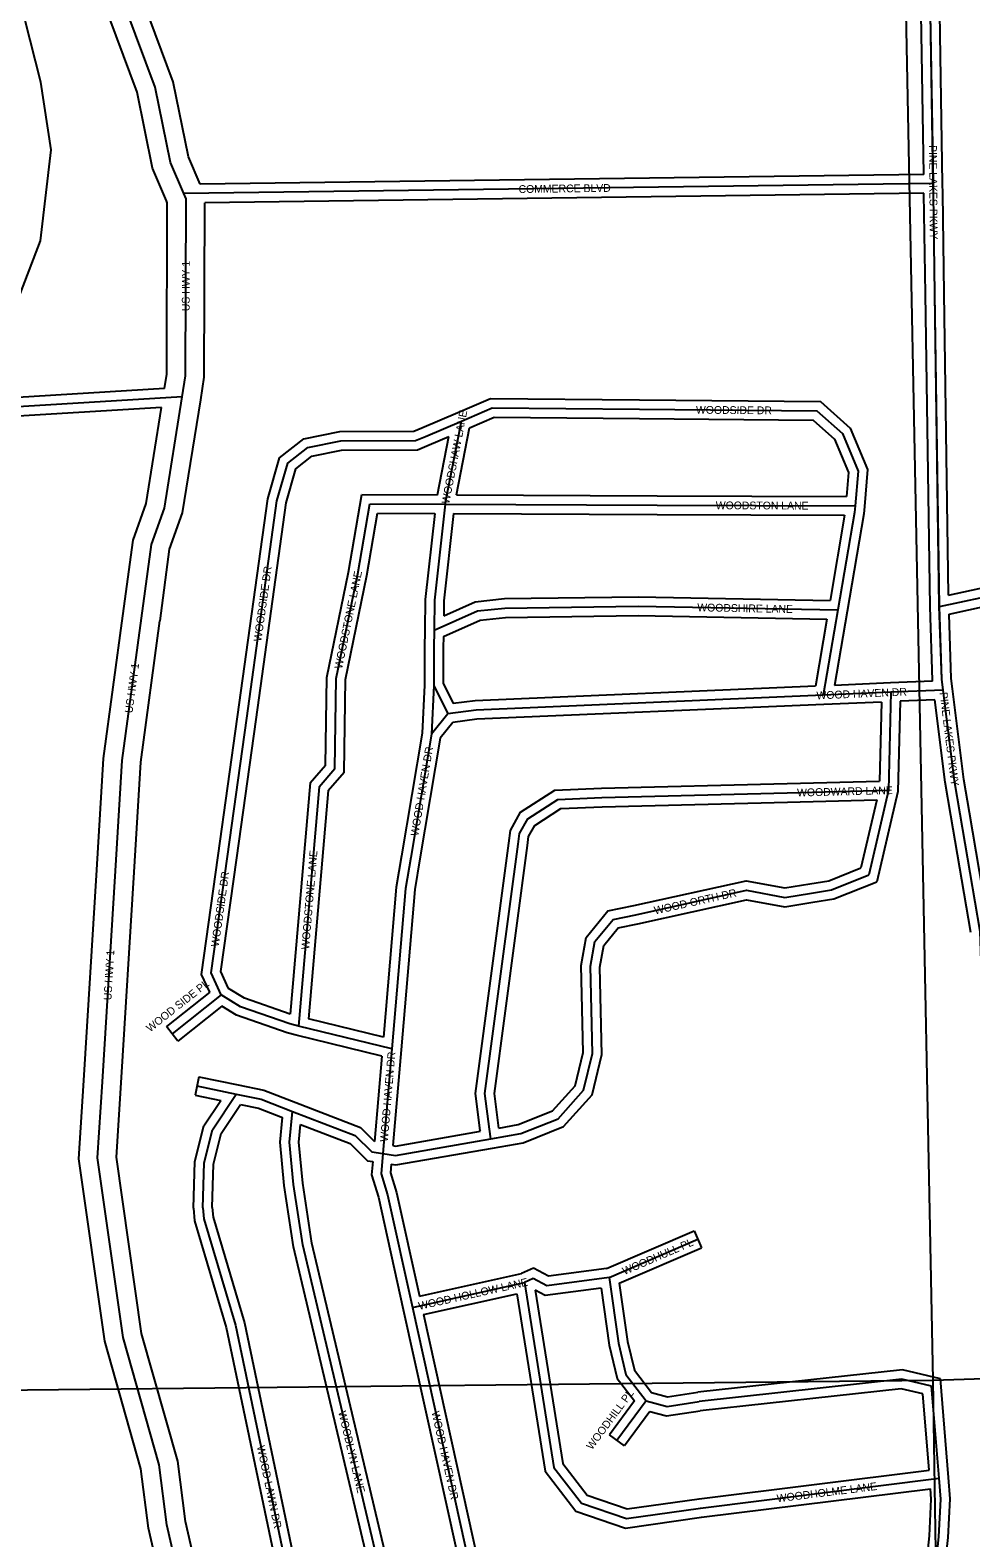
# Model space of a CAD drawing. Extents: x 457167 to 656239, y 1787309 to 1969297.
# Drawn here: x 571788 to 574803, y 1892149 to 1896984 of the extents above; entities that cross this region are included whole.
import ezdxf

# ---------------------------------------------------------------- set-up
doc = ezdxf.new("R2010")
doc.units = 0
for name, color, linetype in [('Level 1', 7, 'Continuous'), ('Level 13', 7, 'Continuous'), ('Level 14', 7, 'Continuous'), ('Level 31', 7, 'Continuous'), ('Level 32', 7, 'Continuous'), ('Level 34', 7, 'Continuous'), ('Level 7', 7, 'Continuous'), ('Level 8', 7, 'Continuous')]:
    doc.layers.add(name, color=color, linetype=linetype)

msp = doc.modelspace()

# ---------------------------------------------------------------- linework, layer by layer
at = {"layer": 'Level 1'}
for p, q in [((574681.632, 1892654.439), (574577.06, 1897970.787)), ((574681.632, 1892654.439), (576739.19, 1892721.021)), ((569328.96, 1892597.232), (574681.632, 1892654.439)), ((574767.358, 1887396.588), (574681.632, 1892654.439))]:
    msp.add_line(p, q, dxfattribs=at)
at = {"layer": 'Level 13'}
msp.add_line((572019.78, 1893611.317), (572061.378, 1894287.596), dxfattribs=at)
for points in [[(572280.61, 1896459.492), (572238.228, 1896559.226), (572188.854, 1896801.16), (571940.445, 1897468.641)], [(572275.64, 1895807.858), (572286.286, 1895875.471), (572287.885, 1896442.386), (572280.61, 1896459.492)], [(572144.935, 1895097.599), (572176.631, 1895333.894), (572218.55, 1895450.528), (572275.64, 1895807.858)], [(572061.378, 1894287.596), (572082.85, 1894642.097), (572144.935, 1895097.599)], [(572614.143, 1890655.756), (572506.712, 1890964.73), (572226.446, 1892190.831), (572202.075, 1892382.525), (572086.293, 1892791.52), (572004.598, 1893366.985), (572019.78, 1893611.317)]]:
    msp.add_lwpolyline(points, dxfattribs=at)
at = {"layer": 'Level 14'}
for p, q in [((571959.892, 1893615.001), (572001.49, 1894291.279)), ((572079.669, 1893607.633), (572121.267, 1894283.911))]:
    msp.add_line(p, q, dxfattribs=at)
for points in [[(572225.388, 1896436.026), (572180.645, 1896541.314), (572130.996, 1896784.597), (571885.148, 1897445.2)], [(572332.759, 1896490.192), (572295.81, 1896577.138), (572246.711, 1896817.721), (572018.81, 1897430.103)], [(572219.093, 1895834.48), (572226.298, 1895880.251), (572227.849, 1896430.238), (572225.395, 1896436.011)], [(572334.911, 1895798.526), (572346.274, 1895870.692), (572347.853, 1896430.386)], [(572204.404, 1895089.621), (572235.253, 1895319.598), (572276.915, 1895435.518), (572334.89, 1895798.392)], [(572085.466, 1895105.576), (572118.01, 1895348.19), (572160.187, 1895465.539), (572209.435, 1895773.782)], [(572001.487, 1894291.223), (572023.095, 1894647.971), (572085.484, 1895105.702)], [(572121.27, 1894283.968), (572142.606, 1894636.223), (572204.386, 1895089.495)], [(572554.268, 1890645.263), (572448.955, 1890948.141), (572167.296, 1892180.337), (572143.119, 1892370.502), (572027.457, 1892779.075), (571944.334, 1893364.604), (571959.895, 1893615.038)], [(572674.02, 1890666.249), (572564.469, 1890981.317), (572285.596, 1892201.326), (572261.031, 1892394.547), (572145.129, 1892803.965), (572064.862, 1893369.366), (572079.665, 1893607.596)]]:
    msp.add_lwpolyline(points, dxfattribs=at)
at = {"layer": 'Level 31'}
for p, q in [((574682.313, 1896491.598), (574673.651, 1897035.987)), ((574682.313, 1896491.598), (572280.61, 1896459.492)), ((574682.56, 1896459.233), (574682.313, 1896491.598)), ((574687.262, 1896138.491), (574682.56, 1896459.233)), ((574701.914, 1895135.173), (574687.262, 1896138.491)), ((572275.64, 1895807.858), (570843.91, 1895720.939)), ((573055.352, 1895681.011), (573170.251, 1895729.846)), ((573118.143, 1895463.414), (573170.251, 1895729.846)), ((573023.525, 1895667.629), (573055.352, 1895681.011)), ((572876.482, 1895464.683), (573118.143, 1895463.414)), ((573118.143, 1895463.414), (573797.658, 1895460.445)), ((573797.658, 1895460.445), (574432.022, 1895458.316)), ((574701.914, 1895135.173), (574968.827, 1895193.134)), ((573737.159, 1895136.211), (574376.912, 1895124.251)), ((574376.912, 1895124.251), (574329.885, 1894850.896)), ((573082.183, 1894882.396), (573074.203, 1894726.411)), ((573082.183, 1894882.396), (573126.498, 1894791.386)), ((574546.77, 1894860.237), (574329.885, 1894850.896)), ((574546.77, 1894860.237), (574539.084, 1894546.068)), ((574714.046, 1894867.506), (574546.77, 1894860.237)), ((574750.294, 1894576.514), (574714.046, 1894867.506)), ((572420.492, 1894333.33), (572482.546, 1894777.196)), ((573126.498, 1894791.386), (573074.203, 1894726.411)), ((573074.203, 1894726.411), (573007.813, 1894330.919)), ((574768.504, 1894469.928), (574750.294, 1894576.514)), ((572714.182, 1894557.399), (572648.221, 1893789.901)), ((574214.4, 1894537.692), (574539.084, 1894546.068)), ((574539.084, 1894546.068), (574475.844, 1894274.931)), ((574832.548, 1894093.056), (574768.504, 1894469.928)), ((572400.73, 1893890.096), (572243.36, 1893765.359)), ((572947.29, 1893716.501), (572648.221, 1893789.901)), ((572947.29, 1893716.501), (572918.554, 1893380.925)), ((572322.799, 1893597.904), (572448.985, 1893571.801)), ((572933.521, 1893248.526), (573013.166, 1892887.616)), ((573643.34, 1892983.665), (573928.223, 1893106.307)), ((573400.063, 1892980.207), (573372.051, 1892967.906)), ((573444.212, 1892956.836), (573400.063, 1892980.207)), ((573643.34, 1892983.665), (573444.212, 1892956.836)), ((573013.166, 1892887.616), (573372.051, 1892967.906)), ((574700.87, 1892339.868), (574677.031, 1892634.833)), ((573762.031, 1892588.124), (573668.575, 1892461.421))]:
    msp.add_line(p, q, dxfattribs=at)
for points in [[(573170.251, 1895729.846), (573269.236, 1895772.171), (573740.786, 1895767.848)], [(573740.786, 1895767.848), (574309, 1895762.955), (574391.195, 1895689.681), (574441.489, 1895569.569), (574432.022, 1895458.316)], [(572482.546, 1894777.196), (572579.192, 1895474.078), (572613.806, 1895594.729), (572678.15, 1895645.131), (572783.449, 1895666.349), (573023.525, 1895667.629)], [(572714.182, 1894557.399), (572764.237, 1894615.832), (572768.7, 1894904.19), (572837.82, 1895240.039), (572876.482, 1895464.683)], [(573118.143, 1895463.414), (573084.067, 1895155.85), (573082.897, 1895059.124)], [(574432.022, 1895458.316), (574430.068, 1895436.865), (574376.912, 1895124.251)], [(573082.897, 1895059.124), (573221.995, 1895121.359), (573309.779, 1895130.617), (573737.159, 1895136.211)], [(574714.046, 1894867.506), (574709.67, 1894902.062), (574701.914, 1895135.173)], [(573082.897, 1895059.124), (573081.818, 1895003.125), (573082.183, 1894882.396)], [(574329.885, 1894850.896), (573217.469, 1894803.547), (573126.498, 1894791.386)], [(573352.289, 1894373.058), (573356.498, 1894407.231), (573382.679, 1894454.446), (573479.168, 1894516.777), (573619.733, 1894523.374), (574214.4, 1894537.692)], [(572400.73, 1893890.096), (572368.455, 1893960.351), (572420.492, 1894333.33)], [(573007.813, 1894330.919), (572991.055, 1894231.682), (572947.29, 1893716.501)], [(573264.64, 1893428.151), (573260.575, 1893459.069), (573245.567, 1893573.65), (573352.289, 1894373.058)], [(574291.6, 1894216.427), (574355.857, 1894227.195), (574475.844, 1894274.931)], [(573480.068, 1893492.762), (573561.679, 1893584.218), (573590.56, 1893702.336), (573583.55, 1893981.629), (573598.036, 1894061.234), (573656.385, 1894132.015), (573729.558, 1894147.125), (574083.654, 1894225.614), (574206.665, 1894202.796), (574291.6, 1894216.427)], [(572648.221, 1893789.901), (572620.89, 1893796.871), (572462.654, 1893852.138), (572400.73, 1893890.096)], [(572341.633, 1893207.311), (572345.457, 1893351.668), (572372.726, 1893457.79), (572448.985, 1893571.801)], [(572448.985, 1893571.801), (572528.128, 1893555.259), (572628.527, 1893516.486)], [(572968.419, 1891792.066), (572661.59, 1893088.043), (572631.816, 1893282.295), (572619.401, 1893417.596), (572628.527, 1893516.486)], [(572628.527, 1893516.486), (572830.281, 1893439.305), (572883.269, 1893386.458), (572918.554, 1893380.925)], [(573264.64, 1893428.151), (573360.395, 1893445.028), (573480.068, 1893492.762)], [(572918.554, 1893380.925), (572959.245, 1893375.015), (573264.64, 1893428.151)], [(572918.554, 1893380.925), (572912.684, 1893315.846), (572933.521, 1893248.526)], [(572341.633, 1893207.311), (572345.05, 1893171.666), (572446.043, 1892831.071), (572657.785, 1891819.673)], [(573643.34, 1892983.665), (573673.4, 1892772.687), (573697.03, 1892672.996), (573762.031, 1892588.124)], [(573372.051, 1892967.906), (573466.766, 1892374.596), (573555.235, 1892260.216), (573698.865, 1892210.806), (573935.855, 1892244.461), (574700.87, 1892339.868)], [(573013.166, 1892887.616), (573216.54, 1891967.149), (573269.795, 1891890.666), (573305.056, 1891873.496)], [(574677.031, 1892634.833), (574581.679, 1892657.224), (573931.84, 1892585.929)], [(573762.031, 1892588.124), (573829.41, 1892570.52), (573931.84, 1892585.929)], [(574688.122, 1892036.983), (574700.142, 1892152.594), (574706.13, 1892273.31), (574700.87, 1892339.868)]]:
    msp.add_lwpolyline(points, dxfattribs=at)
at = {"layer": 'Level 32'}
for p, q in [((574651.839, 1896521.193), (574643.655, 1897035.51)), ((574712.31, 1896492.075), (574703.649, 1897036.465)), ((574651.839, 1896521.193), (572332.759, 1896490.192)), ((574652.545, 1896461.196), (572347.853, 1896430.386)), ((574652.561, 1896459.003), (574652.545, 1896461.196)), ((574657.265, 1896138.051), (574652.563, 1896458.792)), ((574712.558, 1896459.672), (574712.313, 1896491.826)), ((574717.26, 1896138.931), (574712.558, 1896459.672)), ((574671.921, 1895134.454), (574657.265, 1896138.052)), ((574731.377, 1895172.27), (574717.26, 1896138.929)), ((572219.092, 1895834.48), (570842.093, 1895750.884)), ((572209.435, 1895773.782), (570845.73, 1895690.993)), ((573043.617, 1895708.621), (573158.516, 1895757.456)), ((573017.399, 1895697.596), (573043.617, 1895708.621)), ((573067.088, 1895653.401), (573129.959, 1895680.122)), ((573093.468, 1895493.544), (573129.959, 1895680.122)), ((573154.549, 1895493.256), (573196.647, 1895708.503)), ((573029.653, 1895637.66), (573066.981, 1895653.356)), ((572851.226, 1895494.816), (573093.468, 1895493.544)), ((573154.549, 1895493.256), (573797.79, 1895490.445)), ((573797.76, 1895490.445), (574404.475, 1895488.407)), ((572901.739, 1895434.548), (573084.655, 1895433.588)), ((573144.991, 1895433.296), (573797.528, 1895430.444)), ((573797.558, 1895430.444), (574398.201, 1895428.428)), ((574398.201, 1895428.428), (574351.664, 1895154.728)), ((574731.376, 1895172.27), (574937.814, 1895217.099)), ((573737.243, 1895166.215), (574351.665, 1895154.728)), ((574732.731, 1895111.163), (574979.36, 1895164.721)), ((573737.075, 1895106.206), (574341.424, 1895094.908)), ((574406.479, 1895119.164), (574365.758, 1894882.469)), ((574341.424, 1895094.908), (574304.424, 1894879.84)), ((573052.182, 1894883.116), (573044.331, 1894729.671)), ((573112.164, 1894889.353), (573143.99, 1894823.991)), ((574545.48, 1894890.21), (574365.759, 1894882.469)), ((574680.19, 1894896.063), (574545.468, 1894890.21)), ((574779.981, 1894580.896), (574743.817, 1894871.215)), ((574515.994, 1894828.883), (574331.175, 1894820.923)), ((574515.994, 1894828.882), (574509.79, 1894575.322)), ((574576.076, 1894831.481), (574569.001, 1894542.254)), ((574687.698, 1894836.331), (574576.076, 1894831.481)), ((574720.609, 1894572.131), (574687.699, 1894836.332)), ((572390.78, 1894337.483), (572452.835, 1894781.348)), ((572450.204, 1894329.176), (572512.259, 1894773.041)), ((573142.355, 1894763.237), (573102.492, 1894713.71)), ((573044.33, 1894729.671), (572978.226, 1894335.885)), ((573102.492, 1894713.71), (573037.4, 1894325.951)), ((572685.119, 1894569.585), (572621.425, 1893828.461)), ((574213.628, 1894567.683), (574509.791, 1894575.323)), ((574738.933, 1894464.875), (574720.609, 1894572.131)), ((574798.076, 1894474.98), (574779.981, 1894580.896)), ((572743.246, 1894545.211), (572680.311, 1893812.915)), ((574569, 1894542.254), (574501.5, 1894252.849)), ((574215.175, 1894507.701), (574501.05, 1894515.076)), ((574501.051, 1894515.076), (574450.19, 1894297.011)), ((574862.472, 1894096.044), (574798.081, 1894474.953)), ((574802.625, 1894090.065), (574738.928, 1894464.901)), ((572363.637, 1893898.974), (572224.725, 1893788.869)), ((572402.932, 1893853.557), (572261.996, 1893741.847)), ((572920.368, 1893753.999), (572680.312, 1893812.916)), ((572261.996, 1893741.847), (572224.725, 1893788.869)), ((572915.209, 1893693.482), (572640.808, 1893760.83)), ((572977.181, 1893713.94), (572950.859, 1893406.547)), ((572915.21, 1893693.483), (572891.817, 1893420.305)), ((572328.877, 1893627.282), (572316.722, 1893568.525)), ((572328.877, 1893627.282), (572455.062, 1893601.179)), ((572316.722, 1893568.525), (572399.278, 1893551.446)), ((572904.495, 1893240.844), (572983.871, 1892881.15)), ((572962.549, 1893256.206), (573035.98, 1892923.461)), ((573635.258, 1893012.847), (573916.36, 1893133.863)), ((573916.36, 1893133.863), (573940.085, 1893078.751)), ((573676.278, 1892965.181), (573940.085, 1893078.751)), ((573035.979, 1892923.46), (573362.655, 1892996.544)), ((573401.281, 1893013.507), (573362.655, 1892996.544)), ((573449.744, 1892987.852), (573401.281, 1893013.507)), ((573635.258, 1893012.846), (573449.744, 1892987.852)), ((573048.916, 1892864.871), (573347.458, 1892931.66)), ((573438.681, 1892925.819), (573406.425, 1892942.895)), ((573617.84, 1892949.956), (573438.681, 1892925.819)), ((574730.775, 1892342.284), (574705.174, 1892659.041)), ((573724.504, 1892587.783), (573644.432, 1892479.229)), ((574668.654, 1892366.082), (574648.89, 1892610.624)), ((573774.112, 1892553.96), (573692.719, 1892443.613)), ((573692.719, 1892443.613), (573644.432, 1892479.229))]:
    msp.add_line(p, q, dxfattribs=at)
for points in [[(573158.456, 1895757.431), (573263.224, 1895802.228), (573741.06, 1895797.847)], [(573741.044, 1895797.848), (574320.54, 1895792.857), (574416.238, 1895707.546), (574472.005, 1895574.364), (574461.915, 1895455.771)], [(573196.647, 1895708.502), (573275.25, 1895742.114), (573740.511, 1895737.85)], [(573740.528, 1895737.848), (574297.46, 1895733.052), (574366.15, 1895671.816), (574410.971, 1895564.775), (574404.475, 1895488.408)], [(572452.83, 1894781.316), (572549.768, 1895480.306), (572587.65, 1895612.35), (572665.25, 1895673.135), (572780.377, 1895696.334), (573017.398, 1895697.596)], [(572512.263, 1894773.074), (572608.616, 1895467.851), (572639.961, 1895577.108), (572691.05, 1895617.126), (572786.521, 1895636.364), (573029.654, 1895637.66)], [(572685.119, 1894569.585), (572734.408, 1894627.125), (572738.746, 1894907.474), (572808.337, 1895245.609), (572851.226, 1895494.816)], [(574461.899, 1895455.592), (574459.839, 1895432.984), (574406.489, 1895119.222)], [(572743.246, 1894545.211), (572794.066, 1894604.54), (572798.653, 1894900.905), (572867.303, 1895234.47), (572901.739, 1895434.548)], [(573084.655, 1895433.588), (573054.086, 1895157.687), (573052.899, 1895059.486)], [(573144.991, 1895433.296), (573114.048, 1895154.011), (573113.464, 1895105.666)], [(573113.464, 1895105.666), (573214.1, 1895150.693), (573308.005, 1895160.597), (573737.244, 1895166.215)], [(573112.526, 1895039.512), (573229.889, 1895092.024), (573311.552, 1895100.638), (573737.075, 1895106.206)], [(574680.19, 1894896.063), (574679.732, 1894899.674), (574671.921, 1895134.454)], [(574743.81, 1894871.276), (574739.608, 1894904.451), (574732.73, 1895111.163)], [(573052.899, 1895059.486), (573051.816, 1895003.369), (573052.182, 1894883.116)], [(573112.526, 1895039.512), (573111.819, 1895002.881), (573112.164, 1894889.353)], [(574304.424, 1894879.84), (573214.838, 1894833.462), (573143.99, 1894823.991)], [(574331.16, 1894820.923), (573220.099, 1894773.631), (573142.355, 1894763.237)], [(573322.514, 1894376.726), (573327.435, 1894416.683), (573360.086, 1894475.567), (573469.682, 1894546.366), (573618.669, 1894553.357), (574213.679, 1894567.685)], [(573382.064, 1894369.391), (573385.561, 1894397.778), (573405.271, 1894433.324), (573488.654, 1894487.188), (573620.798, 1894493.39), (574215.123, 1894507.7)], [(573231.146, 1893452.774), (573230.83, 1893455.166), (573215.306, 1893573.687), (573322.514, 1894376.726)], [(572363.636, 1893898.974), (572337.529, 1893955.804), (572390.779, 1894337.476)], [(572424.186, 1893910.906), (572399.38, 1893964.9), (572450.205, 1894329.184)], [(572978.231, 1894335.914), (572961.266, 1894235.456), (572920.368, 1893753.999)], [(573037.394, 1894325.923), (573020.843, 1894227.908), (572977.183, 1893713.961)], [(573290.3, 1893463.136), (573275.829, 1893573.613), (573382.064, 1894369.391)], [(574286.845, 1894246.049), (574347.742, 1894256.254), (574450.189, 1894297.011)], [(573462.39, 1893518.009), (573534.314, 1893598.611), (573560.469, 1893705.58), (573553.48, 1893983.963), (573569.919, 1894074.291), (573639.963, 1894159.256), (573723.277, 1894176.461), (574083.123, 1894256.225), (574207.035, 1894233.241), (574286.845, 1894246.049)], [(574296.558, 1894186.839), (574363.973, 1894198.136), (574501.5, 1894252.849)], [(573497.747, 1893467.513), (573589.044, 1893569.826), (573620.651, 1893699.094), (573613.619, 1893979.296), (573626.154, 1894048.177), (573672.808, 1894104.772), (573735.838, 1894117.789), (574084.185, 1894195.003), (574206.296, 1894172.352), (574296.354, 1894186.806)], [(572621.425, 1893828.461), (572475.586, 1893879.398), (572424.186, 1893910.906)], [(572640.808, 1893760.83), (572612.221, 1893768.121), (572449.722, 1893824.877), (572402.932, 1893853.557)], [(572455.122, 1893601.166), (572536.656, 1893584.126), (572639.335, 1893544.473)], [(572311.595, 1893206.272), (572315.556, 1893355.851), (572344.944, 1893470.214), (572399.278, 1893551.447)], [(572371.673, 1893208.35), (572375.358, 1893347.486), (572400.509, 1893445.366), (572462.665, 1893538.291)], [(572462.665, 1893538.291), (572519.599, 1893526.392), (572596.571, 1893496.667)], [(572639.246, 1893544.506), (572846.954, 1893465.048), (572891.817, 1893420.305)], [(573290.3, 1893463.136), (573352.148, 1893474.038), (573462.39, 1893518.009)], [(572929.643, 1891825.631), (572632.119, 1893082.306), (572602.025, 1893278.648), (572589.274, 1893417.605), (572596.571, 1893496.666)], [(572992.47, 1891820.702), (572691.061, 1893093.781), (572661.609, 1893285.941), (572649.529, 1893417.589), (572654.765, 1893474.328)], [(572654.765, 1893474.328), (572813.609, 1893413.561), (572868.987, 1893358.331), (572886.151, 1893355.638)], [(573269.848, 1893398.606), (573368.642, 1893416.019), (573497.746, 1893467.513)], [(572950.859, 1893406.548), (572958.819, 1893405.392), (573231.145, 1893452.774)], [(572945.588, 1893346.681), (572959.671, 1893344.637), (573269.783, 1893398.595)], [(572886.152, 1893355.639), (572882.272, 1893312.637), (572904.495, 1893240.844)], [(572945.588, 1893346.681), (572943.095, 1893319.053), (572962.549, 1893256.206)], [(572311.596, 1893206.272), (572315.463, 1893165.918), (572416.93, 1892823.721), (572627.225, 1891819.235)], [(572371.672, 1893208.35), (572374.637, 1893177.416), (572475.155, 1892838.421), (572682.593, 1891847.586)], [(573347.458, 1892931.66), (573438.349, 1892362.301), (573536.994, 1892234.765), (573695.934, 1892180.087), (573939.82, 1892214.724), (574673.437, 1892306.212)], [(573406.425, 1892942.895), (573495.185, 1892386.891), (573573.477, 1892285.666), (573701.797, 1892241.524), (573931.89, 1892274.2), (574668.655, 1892366.082)], [(573617.84, 1892949.956), (573643.893, 1892767.1), (573669.315, 1892659.842), (573724.505, 1892587.783)], [(573676.279, 1892965.181), (573702.907, 1892778.274), (573724.743, 1892686.151), (573779.585, 1892614.546)], [(572983.873, 1892881.143), (573188.527, 1891954.879), (573249.639, 1891867.112), (573255.084, 1891864.46)], [(573048.916, 1892864.871), (573244.553, 1891979.42), (573289.952, 1891914.219), (573318.19, 1891900.469)], [(574705.174, 1892659.041), (574583.525, 1892687.607), (573927.973, 1892615.685)], [(573779.585, 1892614.545), (573831.036, 1892601.103), (573927.973, 1892615.685)], [(574648.89, 1892610.624), (574579.833, 1892626.841), (573935.71, 1892556.171)], [(573774.112, 1892553.96), (573827.784, 1892539.936), (573935.71, 1892556.171)], [(574660.695, 1892063.279), (574670.218, 1892154.891), (574676.072, 1892272.869), (574673.436, 1892306.212)], [(574721.951, 1892072.247), (574730.066, 1892150.298), (574736.19, 1892273.75), (574730.778, 1892342.231)]]:
    msp.add_lwpolyline(points, dxfattribs=at)
at = {"layer": 'Level 7'}
msp.add_lwpolyline([(571644.886, 1895849.913), (571821.423, 1896307.856), (571855.71, 1896599.494), (571823.056, 1896816.378), (571633.703, 1897558.894)], dxfattribs=at)
at = {"layer": 'Level 8'}
msp.add_lwpolyline([(575060.67, 1892091.926), (575044.666, 1892332.931), (574986.661, 1892624.937), (574913.65, 1893383.955), (574872.645, 1893700.962), (574840.642, 1893842.965), (574832.639, 1894092.971), (574768.632, 1894469.979), (574750.63, 1894576.981), (574713.626, 1894867.988), (574709.625, 1894901.989), (574701.622, 1895134.995), (574687.609, 1896138.018), (574682.605, 1896459.026), (574682.604, 1896492.027), (574673.596, 1897036.04)], dxfattribs=at)

# ---------------------------------------------------------------- texts
at = {"layer": 'Level 34'}
for s, height, rotation, p in [('PINE LAKES PKWY', 25, 270.436406, (574668.872, 1896615.158)), ('COMMERCE BLVD', 25, 0.765128, (573353.609, 1896461.336)), ('US HWY 1', 25, 89.837653, (572299.369, 1896082.358)), ('WOODSIDE DR', 25, 359.505828, (573921.797, 1895753.791)), ('WOODSHAW LANE', 25, 78.9331, (573130.8, 1895463.016)), ('WOODSTON LANE', 24.99916, 359.806947, (573985.356, 1895447.317)), ('WOODSIDE DR', 25, 82.103558, (572529.101, 1895021.904)), ('WOODSTONE LANE', 25, 78.369661, (572787.597, 1894934.011)), ('WOODSHIRE LANE', 25, 358.928225, (573925.959, 1895120.181)), ('US HWY 1', 25, 82.237708, (572115.94, 1894792.326)), ('WOOD HAVEN DR', 25, 2.465356, (574308.592, 1894837.47)), ('PINE LAKES PKWY', 25, 277.099908, (574702.482, 1894859.235)), ('WOOD HAVEN DR', 25, 80.469894, (573031.745, 1894398.001)), ('WOODWARD LANE', 25, 1.476981, (574246.242, 1894526.011)), ('WOODSTONE LANE', 25, 85.087228, (572681.8, 1894034.661)), ('WOODSIDE DR', 25, 82.056567, (572392.62, 1894043.109)), ('WOOD ORTH DR', 25, 12.497322, (573790.77, 1894147.891)), ('US HWY 1', 25, 86.479289, (572048.355, 1893872.298)), ('WOOD SIDE PL', 25, 38.400644, (572172.603, 1893769.44)), ('WOOD HAVEN DR', 25, 85.104861, (572934.25, 1893417.727)), ('WOODHULL PL', 25, 23.291111, (573692.654, 1892991.287)), ('WOOD HOLLOW LANE', 25, 12.609806, (573035.355, 1892879.773)), ('WOODHILL PL', 25, 53.586508, (573588.594, 1892429.202)), ('WOODLYN LANE', 25, 283.319111, (572775.522, 1892552.568)), ('WOOD HAVEN DR', 25, 282.458422, (573074.518, 1892552.009)), ('WOOD LAWN DR', 25, 281.823694, (572514.704, 1892442.115)), ('WOODHOLME LANE', 25, 7.107953, (574182.548, 1892262.633))]:
    msp.add_text(s, height=height, rotation=rotation, dxfattribs=at).set_placement(p)

doc.saveas('drawing.dxf')
